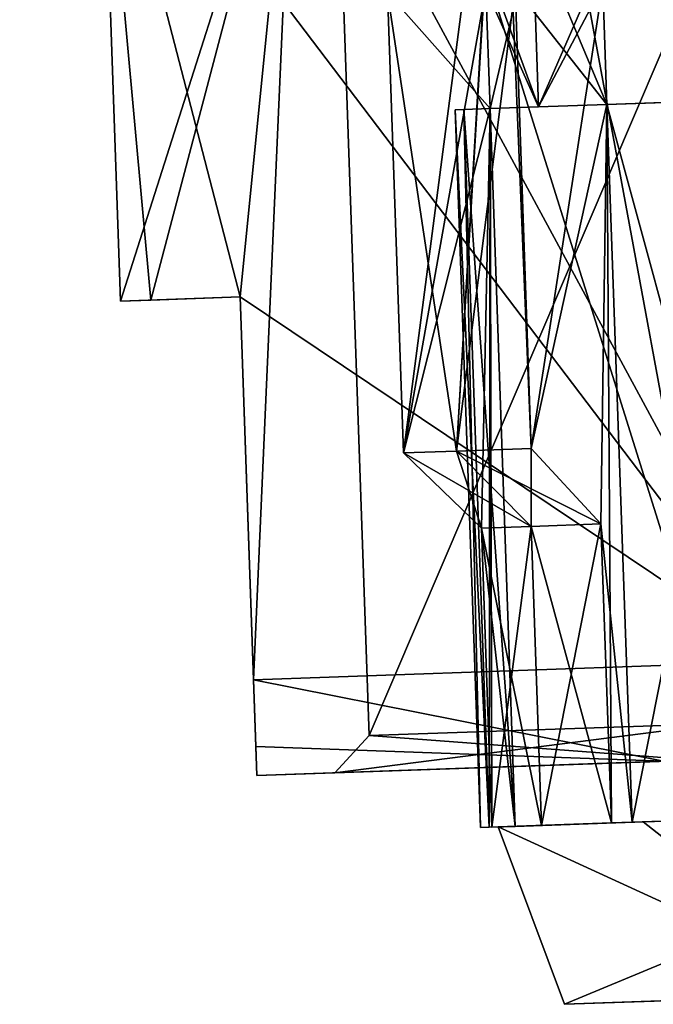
# Model space of a CAD drawing. Header units: millimetres. Extents: x -12 to 310, y -379 to 242.
# Tile 948 of 1056: x 277.3 to 282.59, y -12.53 to -4.3. Entities that reach past the tile are written whole.
import ezdxf

# ---------------------------------------------------------------- set-up
doc = ezdxf.new("R2010")
doc.units = ezdxf.units.MM
doc.header["$LTSCALE"] = 65.185185
for name, color, linetype in [('3074', 7, 'CONTINUOUS'), ('3214', 7, 'CONTINUOUS'), ('3216', 7, 'CONTINUOUS'), ('3234', 7, 'CONTINUOUS'), ('3235', 7, 'CONTINUOUS'), ('3236', 7, 'CONTINUOUS'), ('3238', 7, 'CONTINUOUS'), ('3239', 7, 'CONTINUOUS'), ('3240', 7, 'CONTINUOUS'), ('3241', 7, 'CONTINUOUS'), ('3242', 7, 'CONTINUOUS'), ('3243', 7, 'CONTINUOUS'), ('3253', 7, 'CONTINUOUS'), ('3259', 7, 'CONTINUOUS'), ('3260', 7, 'CONTINUOUS'), ('3261', 7, 'CONTINUOUS'), ('3262', 7, 'CONTINUOUS'), ('3263', 7, 'CONTINUOUS'), ('3264', 7, 'CONTINUOUS'), ('3265', 7, 'CONTINUOUS'), ('3266', 7, 'CONTINUOUS'), ('3267', 7, 'CONTINUOUS'), ('3268', 7, 'CONTINUOUS'), ('3269', 7, 'CONTINUOUS'), ('3293', 7, 'CONTINUOUS'), ('3295', 7, 'CONTINUOUS'), ('3297', 7, 'CONTINUOUS'), ('3299', 7, 'CONTINUOUS'), ('3300', 7, 'CONTINUOUS'), ('3341', 7, 'CONTINUOUS'), ('3342', 7, 'CONTINUOUS'), ('3343', 7, 'CONTINUOUS')]:
    doc.layers.add(name, color=color, linetype=linetype)

msp = doc.modelspace()

# ---------------------------------------------------------------- linework, layer by layer
at = {"layer": '3074', "linetype": 'CONTINUOUS'}
for points in [[(75.3, -6.1946, -85), (75.3, 14, -85), (300.1, 14, -85), (75.3, -6.1946, -85)], [(75.3, -6.1946, -85), (300.1, 14, -85), (170.63, 2.2092, -85), (75.3, -6.1946, -85)]]:
    msp.add_3dface(points, dxfattribs=at)
at = {"layer": '3214', "linetype": 'CONTINUOUS'}
for points in [[(277.9811, -2.1574, -65), (283.6719, -9.6634, -54.9613), (283.9792, -1.9479, -54.6067), (277.9811, -2.1574, -65)], [(279.1375, -6.6198, -60.2042), (283.6719, -9.6634, -54.9613), (277.9811, -2.1574, -65), (279.1375, -6.6198, -60.2042)], [(278.3907, -6.6458, -62.5505), (279.1375, -6.6198, -60.2042), (277.9811, -2.1574, -65), (278.3907, -6.6458, -62.5505)], [(278.1381, -6.6546, -65), (278.3907, -6.6458, -62.5505), (277.9811, -2.1574, -65), (278.1381, -6.6546, -65)], [(279.2492, -9.8178, -60.2042), (283.6719, -9.6634, -54.9613), (279.1375, -6.6198, -60.2042), (279.2492, -9.8178, -60.2042)]]:
    msp.add_3dface(points, dxfattribs=at)
at = {"layer": '3216', "linetype": 'CONTINUOUS'}
for points in [[(279.588, -2.1013, -71.0003), (283.975, -1.9481, -75.3908), (283.6719, -9.6634, -75.0387), (279.588, -2.1013, -71.0003)], [(278.1381, -6.6546, -65), (277.9811, -2.1574, -65), (279.588, -2.1013, -71.0003), (278.1381, -6.6546, -65)], [(278.1381, -6.6546, -65), (279.588, -2.1013, -71.0003), (278.3907, -6.6458, -67.4495), (278.1381, -6.6546, -65)], [(278.3907, -6.6458, -67.4495), (279.588, -2.1013, -71.0003), (279.1375, -6.6198, -69.7958), (278.3907, -6.6458, -67.4495)], [(279.1375, -6.6198, -69.7958), (279.588, -2.1013, -71.0003), (279.2492, -9.8178, -69.7958), (279.1375, -6.6198, -69.7958)], [(279.2492, -9.8178, -69.7958), (279.588, -2.1013, -71.0003), (283.6719, -9.6634, -75.0387), (279.2492, -9.8178, -69.7958)]]:
    msp.add_3dface(points, dxfattribs=at)
at = {"layer": '3234', "linetype": 'CONTINUOUS'}
for points in [[(279.8426, 0.4091, -65), (284.8625, 0.5844, -56.2977), (280.216, -10.2843, -65), (279.8426, 0.4091, -65)], [(280.216, -10.2843, -65), (284.8625, 0.5844, -56.2977), (283.1578, -10.1816, -57.8936), (280.216, -10.2843, -65)]]:
    msp.add_3dface(points, dxfattribs=at)
at = {"layer": '3235', "linetype": 'CONTINUOUS'}
for points in [[(280.216, -10.2843, -65), (283.1578, -10.1816, -57.8936), (279.9267, -10.5946, -65), (280.216, -10.2843, -65)], [(279.9267, -10.5946, -65), (283.1578, -10.1816, -57.8936), (282.9563, -10.4888, -57.6815), (279.9267, -10.5946, -65)]]:
    msp.add_3dface(points, dxfattribs=at)
at = {"layer": '3236', "linetype": 'CONTINUOUS'}
for points in [[(279.9267, -10.5946, -65), (282.9563, -10.4888, -57.6815), (279.2771, -10.6173, -64.4843), (279.9267, -10.5946, -65)], [(279.9267, -10.5946, -65), (279.2771, -10.6173, -65.5157), (282.9564, -10.4888, -72.3185), (279.9267, -10.5946, -65)], [(279.2771, -10.6173, -64.4843), (282.9563, -10.4888, -57.6815), (282.6729, -10.4987, -57.0331), (279.2771, -10.6173, -64.4843)], [(279.2771, -10.6173, -65.5157), (282.6729, -10.4987, -72.9669), (282.9564, -10.4888, -72.3185), (279.2771, -10.6173, -65.5157)], [(279.2771, -10.6173, -65.5157), (279.9267, -10.5946, -65), (279.2771, -10.6173, -64.4843), (279.2771, -10.6173, -65.5157)]]:
    msp.add_3dface(points, dxfattribs=at)
at = {"layer": '3238', "linetype": 'CONTINUOUS'}
for points in [[(279.2492, -9.8178, -69.7958), (283.6719, -9.6634, -75.0387), (282.6729, -10.4987, -72.9669), (279.2492, -9.8178, -69.7958)], [(279.2492, -9.8178, -69.7958), (282.6729, -10.4987, -72.9669), (279.2687, -10.3758, -67.6321), (279.2492, -9.8178, -69.7958)], [(282.6729, -10.4987, -72.9669), (279.2771, -10.6173, -65.5157), (279.2687, -10.3758, -67.6321), (282.6729, -10.4987, -72.9669)]]:
    msp.add_3dface(points, dxfattribs=at)
at = {"layer": '3239', "linetype": 'CONTINUOUS'}
for points in [[(279.2492, -9.8178, -60.2042), (279.1375, -6.6198, -60.2042), (279.1375, -6.6198, -69.7958), (279.2492, -9.8178, -60.2042)], [(279.2492, -9.8178, -60.2042), (279.1375, -6.6198, -69.7958), (279.2687, -10.3756, -62.3667), (279.2492, -9.8178, -60.2042)], [(279.1375, -6.6198, -69.7958), (279.2492, -9.8178, -69.7958), (279.2687, -10.3758, -67.6321), (279.1375, -6.6198, -69.7958)], [(279.1375, -6.6198, -69.7958), (279.2771, -10.6173, -65.5157), (279.2771, -10.6173, -64.4843), (279.1375, -6.6198, -69.7958)], [(279.2771, -10.6173, -65.5157), (279.1375, -6.6198, -69.7958), (279.2687, -10.3758, -67.6321), (279.2771, -10.6173, -65.5157)], [(279.1375, -6.6198, -69.7958), (279.2771, -10.6173, -64.4843), (279.2687, -10.3756, -62.3667), (279.1375, -6.6198, -69.7958)]]:
    msp.add_3dface(points, dxfattribs=at)
at = {"layer": '3240', "linetype": 'CONTINUOUS'}
for points in [[(283.6719, -9.6634, -54.9613), (279.2492, -9.8178, -60.2042), (282.6729, -10.4987, -57.0331), (283.6719, -9.6634, -54.9613)], [(282.6729, -10.4987, -57.0331), (279.2492, -9.8178, -60.2042), (279.2687, -10.3756, -62.3667), (282.6729, -10.4987, -57.0331)], [(279.2771, -10.6173, -64.4843), (282.6729, -10.4987, -57.0331), (279.2687, -10.3756, -62.3667), (279.2771, -10.6173, -64.4843)]]:
    msp.add_3dface(points, dxfattribs=at)
at = {"layer": '3241', "linetype": 'CONTINUOUS'}
for points in [[(279.1375, -6.6198, -60.2042), (278.3907, -6.6458, -62.5505), (278.1381, -6.6546, -65), (279.1375, -6.6198, -60.2042)], [(279.1375, -6.6198, -60.2042), (278.1381, -6.6546, -65), (278.3907, -6.6458, -67.4495), (279.1375, -6.6198, -60.2042)], [(279.1375, -6.6198, -60.2042), (278.3907, -6.6458, -67.4495), (279.1375, -6.6198, -69.7958), (279.1375, -6.6198, -60.2042)]]:
    msp.add_3dface(points, dxfattribs=at)
at = {"layer": '3242', "linetype": 'CONTINUOUS'}
for points in [[(280.216, -10.2843, -65), (282.9564, -10.4888, -72.3185), (283.1578, -10.1816, -72.1064), (280.216, -10.2843, -65)], [(280.216, -10.2843, -65), (279.9267, -10.5946, -65), (282.9564, -10.4888, -72.3185), (280.216, -10.2843, -65)]]:
    msp.add_3dface(points, dxfattribs=at)
at = {"layer": '3243', "linetype": 'CONTINUOUS'}
for points in [[(284.8681, 0.5846, -73.7055), (281.1944, 0.4563, -70.0356), (283.1578, -10.1816, -72.1064), (284.8681, 0.5846, -73.7055)], [(281.1944, 0.4563, -70.0356), (279.8426, 0.4091, -65), (283.1578, -10.1816, -72.1064), (281.1944, 0.4563, -70.0356)], [(279.8426, 0.4091, -65), (280.216, -10.2843, -65), (283.1578, -10.1816, -72.1064), (279.8426, 0.4091, -65)]]:
    msp.add_3dface(points, dxfattribs=at)
at = {"layer": '3253', "linetype": 'CONTINUOUS'}
for points in [[(281.2933, -11.0472, -65), (285.6436, -10.8953, -72.8821), (285.789, -10.8902, -72.7933), (281.2933, -11.0472, -65)], [(283.8218, -10.9589, -71.47), (285.6436, -10.8953, -72.8821), (281.2933, -11.0472, -65), (283.8218, -10.9589, -71.47)], [(285.7944, -10.89, -57.2036), (283.8218, -10.9589, -58.53), (282.5038, -11.0049, -60.4906), (285.7944, -10.89, -57.2036)], [(282.4106, -11.0082, -69.6471), (283.8218, -10.9589, -71.47), (281.2933, -11.0472, -65), (282.4106, -11.0082, -69.6471)], [(282.5038, -11.0049, -60.4906), (281.4338, -11.0423, -62.7125), (281.2933, -11.0472, -65), (282.5038, -11.0049, -60.4906)], [(282.2384, -11.0142, -69.7486), (282.4106, -11.0082, -69.6471), (281.2933, -11.0472, -65), (282.2384, -11.0142, -69.7486)], [(281.6548, -11.0346, -68.5781), (282.2384, -11.0142, -69.7486), (281.2933, -11.0472, -65), (281.6548, -11.0346, -68.5781)], [(281.6548, -11.0346, -61.4219), (281.4338, -11.0423, -62.7125), (282.5038, -11.0049, -60.4906), (281.6548, -11.0346, -61.4219)], [(282.2384, -11.0142, -60.2514), (281.6548, -11.0346, -61.4219), (282.5038, -11.0049, -60.4906), (282.2384, -11.0142, -60.2514)], [(282.4106, -11.0082, -60.3529), (282.2384, -11.0142, -60.2514), (282.5038, -11.0049, -60.4906), (282.4106, -11.0082, -60.3529)], [(283.8218, -10.9589, -58.53), (282.4106, -11.0082, -60.3529), (282.5038, -11.0049, -60.4906), (283.8218, -10.9589, -58.53)], [(281.1434, -11.0524, -65), (281.2163, -11.0499, -66.1529), (281.2163, -11.0499, -63.8471), (281.1434, -11.0524, -65)], [(281.2163, -11.0499, -66.1529), (281.4338, -11.0423, -67.2875), (281.2163, -11.0499, -63.8471), (281.2163, -11.0499, -66.1529)], [(281.2163, -11.0499, -63.8471), (281.4338, -11.0423, -67.2875), (281.2933, -11.0472, -65), (281.2163, -11.0499, -63.8471)], [(281.4338, -11.0423, -62.7125), (281.2163, -11.0499, -63.8471), (281.2933, -11.0472, -65), (281.4338, -11.0423, -62.7125)], [(281.2403, -11.0491, -67.3375), (281.6548, -11.0346, -68.5781), (281.4338, -11.0423, -67.2875), (281.2403, -11.0491, -67.3375)], [(281.2403, -11.0491, -62.6625), (281.4338, -11.0423, -62.7125), (281.6548, -11.0346, -61.4219), (281.2403, -11.0491, -62.6625)], [(281.4338, -11.0423, -67.2875), (281.6548, -11.0346, -68.5781), (281.2933, -11.0472, -65), (281.4338, -11.0423, -67.2875)]]:
    msp.add_3dface(points, dxfattribs=at)
at = {"layer": '3259', "linetype": 'CONTINUOUS'}
for points in [[(282.2012, -5.0119, -60.3529), (283.8218, -10.9589, -58.53), (283.6124, -4.9626, -58.53), (282.2012, -5.0119, -60.3529)], [(282.4106, -11.0082, -60.3529), (283.8218, -10.9589, -58.53), (282.2012, -5.0119, -60.3529), (282.4106, -11.0082, -60.3529)]]:
    msp.add_3dface(points, dxfattribs=at)
at = {"layer": '3260', "linetype": 'CONTINUOUS'}
for points in [[(281.4345, -4.038, -59.9212), (281.5689, -7.8857, -59.9212), (282.1663, -4.0125, -60.3529), (281.4345, -4.038, -59.9212)], [(281.5689, -7.8857, -59.9212), (282.2012, -5.0119, -60.3529), (282.1663, -4.0125, -60.3529), (281.5689, -7.8857, -59.9212)], [(282.1511, -8.5157, -60.2514), (282.2012, -5.0119, -60.3529), (281.5689, -7.8857, -59.9212), (282.1511, -8.5157, -60.2514)], [(282.2384, -11.0142, -60.2514), (282.2012, -5.0119, -60.3529), (282.1511, -8.5157, -60.2514), (282.2384, -11.0142, -60.2514)], [(282.2384, -11.0142, -60.2514), (282.4106, -11.0082, -60.3529), (282.2012, -5.0119, -60.3529), (282.2384, -11.0142, -60.2514)]]:
    msp.add_3dface(points, dxfattribs=at)
at = {"layer": '3261', "linetype": 'CONTINUOUS'}
for points in [[(281.153, -8.5506, -62.6625), (281.6548, -11.0346, -61.4219), (281.5676, -8.5361, -61.4219), (281.153, -8.5506, -62.6625)], [(281.2403, -11.0491, -62.6625), (281.6548, -11.0346, -61.4219), (281.153, -8.5506, -62.6625), (281.2403, -11.0491, -62.6625)], [(282.2384, -11.0142, -60.2514), (282.1511, -8.5157, -60.2514), (281.5676, -8.5361, -61.4219), (282.2384, -11.0142, -60.2514)], [(281.6548, -11.0346, -61.4219), (282.2384, -11.0142, -60.2514), (281.5676, -8.5361, -61.4219), (281.6548, -11.0346, -61.4219)]]:
    msp.add_3dface(points, dxfattribs=at)
at = {"layer": '3262', "linetype": 'CONTINUOUS'}
for points in [[(282.1511, -8.5157, -60.2514), (281.5689, -7.8857, -59.9212), (280.9447, -7.9075, -61.1732), (282.1511, -8.5157, -60.2514)], [(280.5014, -7.9229, -62.5), (281.5676, -8.5361, -61.4219), (280.9447, -7.9075, -61.1732), (280.5014, -7.9229, -62.5)], [(281.153, -8.5506, -62.6625), (281.5676, -8.5361, -61.4219), (280.5014, -7.9229, -62.5), (281.153, -8.5506, -62.6625)], [(281.5676, -8.5361, -61.4219), (282.1511, -8.5157, -60.2514), (280.9447, -7.9075, -61.1732), (281.5676, -8.5361, -61.4219)]]:
    msp.add_3dface(points, dxfattribs=at)
at = {"layer": '3263', "linetype": 'CONTINUOUS'}
for points in [[(281.1895, -4.0466, -62.7125), (281.2244, -5.046, -62.7125), (280.367, -4.0753, -62.5), (281.1895, -4.0466, -62.7125)], [(281.2244, -5.046, -62.7125), (280.5014, -7.9229, -62.5), (280.367, -4.0753, -62.5), (281.2244, -5.046, -62.7125)], [(281.153, -8.5506, -62.6625), (280.5014, -7.9229, -62.5), (281.2244, -5.046, -62.7125), (281.153, -8.5506, -62.6625)], [(281.4338, -11.0423, -62.7125), (281.153, -8.5506, -62.6625), (281.2244, -5.046, -62.7125), (281.4338, -11.0423, -62.7125)], [(281.4338, -11.0423, -62.7125), (281.2403, -11.0491, -62.6625), (281.153, -8.5506, -62.6625), (281.4338, -11.0423, -62.7125)]]:
    msp.add_3dface(points, dxfattribs=at)
at = {"layer": '3264', "linetype": 'CONTINUOUS'}
for points in [[(281.0069, -5.0536, -66.1529), (281.1434, -11.0524, -65), (280.934, -5.0561, -65), (281.0069, -5.0536, -66.1529)], [(280.934, -5.0561, -65), (281.2163, -11.0499, -63.8471), (281.0069, -5.0536, -63.8471), (280.934, -5.0561, -65)], [(281.1434, -11.0524, -65), (281.2163, -11.0499, -63.8471), (280.934, -5.0561, -65), (281.1434, -11.0524, -65)], [(281.2244, -5.046, -67.2875), (281.2163, -11.0499, -66.1529), (281.0069, -5.0536, -66.1529), (281.2244, -5.046, -67.2875)], [(281.4338, -11.0423, -62.7125), (281.2244, -5.046, -62.7125), (281.0069, -5.0536, -63.8471), (281.4338, -11.0423, -62.7125)], [(281.2163, -11.0499, -66.1529), (281.1434, -11.0524, -65), (281.0069, -5.0536, -66.1529), (281.2163, -11.0499, -66.1529)], [(281.2163, -11.0499, -63.8471), (281.4338, -11.0423, -62.7125), (281.0069, -5.0536, -63.8471), (281.2163, -11.0499, -63.8471)], [(281.4338, -11.0423, -67.2875), (281.2163, -11.0499, -66.1529), (281.2244, -5.046, -67.2875), (281.4338, -11.0423, -67.2875)]]:
    msp.add_3dface(points, dxfattribs=at)
at = {"layer": '3265', "linetype": 'CONTINUOUS'}
for points in [[(280.367, -4.0753, -67.5), (280.5014, -7.9229, -67.5), (281.1895, -4.0466, -67.2875), (280.367, -4.0753, -67.5)], [(280.5014, -7.9229, -67.5), (281.2244, -5.046, -67.2875), (281.1895, -4.0466, -67.2875), (280.5014, -7.9229, -67.5)], [(281.153, -8.5506, -67.3375), (281.2244, -5.046, -67.2875), (280.5014, -7.9229, -67.5), (281.153, -8.5506, -67.3375)], [(281.2403, -11.0491, -67.3375), (281.2244, -5.046, -67.2875), (281.153, -8.5506, -67.3375), (281.2403, -11.0491, -67.3375)], [(281.2403, -11.0491, -67.3375), (281.4338, -11.0423, -67.2875), (281.2244, -5.046, -67.2875), (281.2403, -11.0491, -67.3375)]]:
    msp.add_3dface(points, dxfattribs=at)
at = {"layer": '3266', "linetype": 'CONTINUOUS'}
for points in [[(281.2403, -11.0491, -67.3375), (281.153, -8.5506, -67.3375), (281.5676, -8.5361, -68.5781), (281.2403, -11.0491, -67.3375)], [(281.6548, -11.0346, -68.5781), (281.2403, -11.0491, -67.3375), (281.5676, -8.5361, -68.5781), (281.6548, -11.0346, -68.5781)], [(282.1511, -8.5157, -69.7486), (281.6548, -11.0346, -68.5781), (281.5676, -8.5361, -68.5781), (282.1511, -8.5157, -69.7486)], [(282.2384, -11.0142, -69.7486), (281.6548, -11.0346, -68.5781), (282.1511, -8.5157, -69.7486), (282.2384, -11.0142, -69.7486)]]:
    msp.add_3dface(points, dxfattribs=at)
at = {"layer": '3267', "linetype": 'CONTINUOUS'}
for points in [[(281.5689, -7.8857, -70.0788), (281.5676, -8.5361, -68.5781), (280.9447, -7.9075, -68.8268), (281.5689, -7.8857, -70.0788)], [(282.1511, -8.5157, -69.7486), (281.5676, -8.5361, -68.5781), (281.5689, -7.8857, -70.0788), (282.1511, -8.5157, -69.7486)], [(281.153, -8.5506, -67.3375), (280.5014, -7.9229, -67.5), (280.9447, -7.9075, -68.8268), (281.153, -8.5506, -67.3375)], [(281.5676, -8.5361, -68.5781), (281.153, -8.5506, -67.3375), (280.9447, -7.9075, -68.8268), (281.5676, -8.5361, -68.5781)]]:
    msp.add_3dface(points, dxfattribs=at)
at = {"layer": '3268', "linetype": 'CONTINUOUS'}
for points in [[(282.1663, -4.0125, -69.6471), (282.2012, -5.0119, -69.6471), (281.4345, -4.038, -70.0788), (282.1663, -4.0125, -69.6471)], [(282.2012, -5.0119, -69.6471), (281.5689, -7.8857, -70.0788), (281.4345, -4.038, -70.0788), (282.2012, -5.0119, -69.6471)], [(282.1511, -8.5157, -69.7486), (281.5689, -7.8857, -70.0788), (282.2012, -5.0119, -69.6471), (282.1511, -8.5157, -69.7486)], [(282.4106, -11.0082, -69.6471), (282.1511, -8.5157, -69.7486), (282.2012, -5.0119, -69.6471), (282.4106, -11.0082, -69.6471)], [(282.4106, -11.0082, -69.6471), (282.2384, -11.0142, -69.7486), (282.1511, -8.5157, -69.7486), (282.4106, -11.0082, -69.6471)]]:
    msp.add_3dface(points, dxfattribs=at)
at = {"layer": '3269', "linetype": 'CONTINUOUS'}
for points in [[(282.4106, -11.0082, -69.6471), (282.2012, -5.0119, -69.6471), (283.6124, -4.9626, -71.47), (282.4106, -11.0082, -69.6471)], [(283.8218, -10.9589, -71.47), (282.4106, -11.0082, -69.6471), (283.6124, -4.9626, -71.47), (283.8218, -10.9589, -71.47)]]:
    msp.add_3dface(points, dxfattribs=at)
at = {"layer": '3293', "linetype": 'CONTINUOUS'}
for points in [[(280.367, -4.0753, -62.5), (280.9447, -7.9075, -61.1732), (281.3138, -1.7408, -59.9905), (280.367, -4.0753, -62.5)], [(280.9447, -7.9075, -61.1732), (281.5689, -7.8857, -59.9212), (281.3138, -1.7408, -59.9905), (280.9447, -7.9075, -61.1732)], [(281.5689, -7.8857, -59.9212), (281.4345, -4.038, -59.9212), (281.3138, -1.7408, -59.9905), (281.5689, -7.8857, -59.9212)], [(280.5014, -7.9229, -62.5), (280.9447, -7.9075, -61.1732), (280.367, -4.0753, -62.5), (280.5014, -7.9229, -62.5)]]:
    msp.add_3dface(points, dxfattribs=at)
at = {"layer": '3295', "linetype": 'CONTINUOUS'}
for points in [[(280.5014, -7.9229, -67.5), (280.367, -4.0753, -67.5), (281.3084, -1.741, -70.0002), (280.5014, -7.9229, -67.5)], [(280.9447, -7.9075, -68.8268), (280.5014, -7.9229, -67.5), (281.3084, -1.741, -70.0002), (280.9447, -7.9075, -68.8268)], [(281.4345, -4.038, -70.0788), (280.9447, -7.9075, -68.8268), (281.3084, -1.741, -70.0002), (281.4345, -4.038, -70.0788)], [(281.5689, -7.8857, -70.0788), (280.9447, -7.9075, -68.8268), (281.4345, -4.038, -70.0788), (281.5689, -7.8857, -70.0788)]]:
    msp.add_3dface(points, dxfattribs=at)
at = {"layer": '3297', "linetype": 'CONTINUOUS'}
for points in [[(281.5778, -3.5327, -68.5015), (281.1418, -3.6947, -67.1456), (281.6301, -5.0318, -68.5015), (281.5778, -3.5327, -68.5015)], [(282.2012, -5.0119, -69.6471), (282.1663, -4.0125, -69.6471), (281.5778, -3.5327, -68.5015), (282.2012, -5.0119, -69.6471)], [(282.2012, -5.0119, -69.6471), (281.5778, -3.5327, -68.5015), (281.6301, -5.0318, -68.5015), (282.2012, -5.0119, -69.6471)], [(281.1418, -3.6947, -67.1456), (281.1895, -4.0466, -67.2875), (281.6301, -5.0318, -68.5015), (281.1418, -3.6947, -67.1456)], [(281.1895, -4.0466, -67.2875), (281.2244, -5.046, -67.2875), (281.6301, -5.0318, -68.5015), (281.1895, -4.0466, -67.2875)]]:
    msp.add_3dface(points, dxfattribs=at)
at = {"layer": '3299', "linetype": 'CONTINUOUS'}
for points in [[(282.2012, -5.0119, -60.3529), (282.2012, -5.0119, -69.6471), (281.6301, -5.0318, -68.5015), (282.2012, -5.0119, -60.3529)], [(282.2012, -5.0119, -60.3529), (281.6301, -5.0318, -68.5015), (281.6301, -5.0318, -61.4985), (282.2012, -5.0119, -60.3529)], [(282.2012, -5.0119, -60.3529), (283.6124, -4.9626, -58.53), (282.2012, -5.0119, -69.6471), (282.2012, -5.0119, -60.3529)], [(282.2012, -5.0119, -69.6471), (283.6124, -4.9626, -58.53), (283.3326, -4.9723, -61), (282.2012, -5.0119, -69.6471)], [(283.6124, -4.9626, -71.47), (282.2012, -5.0119, -69.6471), (283.3326, -4.9723, -69), (283.6124, -4.9626, -71.47)], [(283.3326, -4.9723, -69), (282.2012, -5.0119, -69.6471), (283.3326, -4.9723, -67), (283.3326, -4.9723, -69)], [(283.3326, -4.9723, -67), (282.2012, -5.0119, -69.6471), (283.1477, -4.9788, -65.9517), (283.3326, -4.9723, -67)], [(283.0827, -4.9811, -65), (282.2012, -5.0119, -69.6471), (283.3326, -4.9723, -61), (283.0827, -4.9811, -65)], [(283.1477, -4.9788, -65.9517), (282.2012, -5.0119, -69.6471), (283.0827, -4.9811, -65), (283.1477, -4.9788, -65.9517)], [(281.0069, -5.0536, -66.1529), (280.934, -5.0561, -65), (281.0069, -5.0536, -63.8471), (281.0069, -5.0536, -66.1529)], [(281.2244, -5.046, -62.7125), (281.2244, -5.046, -67.2875), (281.0069, -5.0536, -66.1529), (281.2244, -5.046, -62.7125)], [(281.2244, -5.046, -62.7125), (281.0069, -5.0536, -66.1529), (281.0069, -5.0536, -63.8471), (281.2244, -5.046, -62.7125)], [(281.2244, -5.046, -67.2875), (281.2244, -5.046, -62.7125), (281.6301, -5.0318, -61.4985), (281.2244, -5.046, -67.2875)], [(281.6301, -5.0318, -68.5015), (281.2244, -5.046, -67.2875), (281.6301, -5.0318, -61.4985), (281.6301, -5.0318, -68.5015)]]:
    msp.add_3dface(points, dxfattribs=at)
at = {"layer": '3300', "linetype": 'CONTINUOUS'}
for points in [[(281.2244, -5.046, -62.7125), (281.1895, -4.0466, -62.7125), (281.5778, -3.5327, -61.4985), (281.2244, -5.046, -62.7125)], [(281.2244, -5.046, -62.7125), (281.5778, -3.5327, -61.4985), (281.6301, -5.0318, -61.4985), (281.2244, -5.046, -62.7125)], [(281.6301, -5.0318, -61.4985), (281.5778, -3.5327, -61.4985), (282.2292, -3.6567, -60.2276), (281.6301, -5.0318, -61.4985)], [(282.1663, -4.0125, -60.3529), (281.6301, -5.0318, -61.4985), (282.2292, -3.6567, -60.2276), (282.1663, -4.0125, -60.3529)], [(282.1663, -4.0125, -60.3529), (282.2012, -5.0119, -60.3529), (281.6301, -5.0318, -61.4985), (282.1663, -4.0125, -60.3529)]]:
    msp.add_3dface(points, dxfattribs=at)
at = {"layer": '3341', "linetype": 'CONTINUOUS'}
for points in [[(284.3409, -12.4417, -63.75), (281.8454, -12.5288, -65), (284.3468, -12.4415, -64.25), (284.3409, -12.4417, -63.75)], [(281.8454, -12.5288, -65), (283.5943, -12.4678, -65), (284.3468, -12.4415, -64.25), (281.8454, -12.5288, -65)], [(284.3409, -12.4417, -61.75), (283.5943, -12.4678, -61), (281.8454, -12.5288, -65), (284.3409, -12.4417, -61.75)], [(284.3409, -12.4417, -61.75), (281.8454, -12.5288, -65), (283.5943, -12.4678, -63), (284.3409, -12.4417, -61.75)], [(281.8454, -12.5288, -65), (284.3403, -12.4417, -71.0171), (283.5943, -12.4678, -69), (281.8454, -12.5288, -65)], [(283.5943, -12.4678, -63), (281.8454, -12.5288, -65), (284.3409, -12.4417, -63.75), (283.5943, -12.4678, -63)], [(281.8454, -12.5288, -65), (283.5943, -12.4678, -61), (284.3341, -12.4419, -58.9891), (281.8454, -12.5288, -65)], [(283.5943, -12.4678, -65), (281.8454, -12.5288, -65), (283.5943, -12.4678, -67), (283.5943, -12.4678, -65)], [(283.5943, -12.4678, -67), (281.8454, -12.5288, -65), (283.5943, -12.4678, -69), (283.5943, -12.4678, -67)]]:
    msp.add_3dface(points, dxfattribs=at)
at = {"layer": '3342', "linetype": 'CONTINUOUS'}
for points in [[(281.2933, -11.0472, -65), (285.789, -10.8902, -72.7933), (281.8454, -12.5288, -65), (281.2933, -11.0472, -65)], [(285.789, -10.8902, -72.7933), (284.3403, -12.4417, -71.0171), (281.8454, -12.5288, -65), (285.789, -10.8902, -72.7933)]]:
    msp.add_3dface(points, dxfattribs=at)
at = {"layer": '3343', "linetype": 'CONTINUOUS'}
for points in [[(285.7944, -10.89, -57.2036), (282.5038, -11.0049, -60.4906), (284.3341, -12.4419, -58.9891), (285.7944, -10.89, -57.2036)], [(282.5038, -11.0049, -60.4906), (281.2933, -11.0472, -65), (284.3341, -12.4419, -58.9891), (282.5038, -11.0049, -60.4906)], [(281.2933, -11.0472, -65), (281.8454, -12.5288, -65), (284.3341, -12.4419, -58.9891), (281.2933, -11.0472, -65)]]:
    msp.add_3dface(points, dxfattribs=at)

doc.saveas('drawing.dxf')
